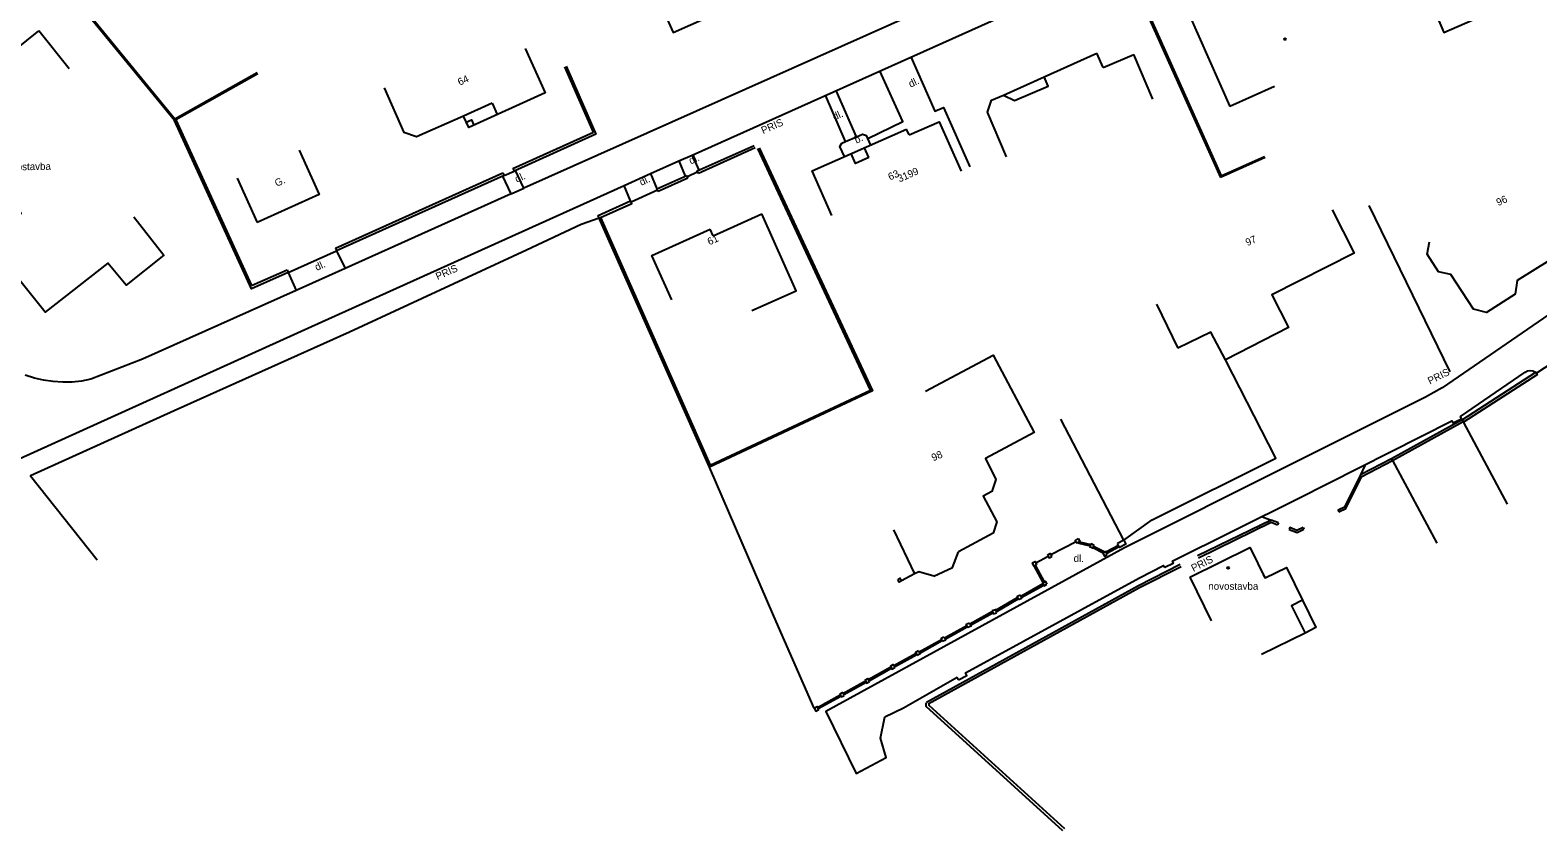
# Model space of a CAD drawing. Extents: x -584400 to -581602, y -1210894 to -1208793.
# Drawn here: x -583650.8 to -583496.2, y -1210504.7 to -1210422.6 of the extents above; entities that cross this region are included whole.
import ezdxf

# ---------------------------------------------------------------- set-up
doc = ezdxf.new("R2010")
doc.units = 0
for name, color, linetype in [('BUDOVY_MĚŘ', 7, 'Continuous'), ('POMOC_POPIS', 7, 'Continuous'), ('ROZHRANÍ_PLOCH', 7, 'Continuous'), ('ZN_BUDOV', 7, 'Continuous'), ('ZN_DOPLŇKOVÉ', 7, 'Continuous'), ('Č_POPIS_EVID', 7, 'Continuous')]:
    doc.layers.add(name, color=color, linetype=linetype)

msp = doc.modelspace()

# ---------------------------------------------------------------- linework, layer by layer
at = {"layer": 'BUDOVY_MĚŘ'}
for points in [[(-583511.65, -1210409.25), (-583505.8, -1210422.87), (-583499.75, -1210420.25), (-583502.11, -1210414.72), (-583496.87, -1210412.39), (-583499.59, -1210406.19)], [(-583586.86, -1210418.31), (-583584.83, -1210422.88), (-583573.53, -1210417.86), (-583575.06, -1210414.39), (-583571.07, -1210412.65)], [(-583531.99, -1210420.91), (-583527.73, -1210430.47)], [(-583640.13, -1210441.79), (-583637.04, -1210445.72), (-583640.93, -1210448.78), (-583642.81, -1210446.53), (-583649.22, -1210451.55), (-583655.15, -1210444.19), (-583651.69, -1210441.44), (-583660.11, -1210430.9), (-583649.88, -1210422.71)], [(-583646.76, -1210426.61), (-583649.88, -1210422.71)], [(-583600, -1210424.52), (-583597.95, -1210429.08), (-583605.79, -1210432.62), (-583606.32, -1210431.47), (-583611.13, -1210433.58), (-583612.46, -1210433.13)], [(-583550.63, -1210435.64), (-583552.59, -1210431.04), (-583552.18, -1210429.82), (-583550.95, -1210429.32), (-583549.81, -1210429.86), (-583546.37, -1210428.37), (-583546.79, -1210427.44), (-583541.39, -1210425.01)], [(-583540.73, -1210426.47), (-583541.39, -1210425.01)], [(-583540.73, -1210426.47), (-583537.59, -1210425.13)], [(-583535.63, -1210429.73), (-583537.59, -1210425.13)], [(-583614.46, -1210428.55), (-583612.46, -1210433.13)], [(-583523.16, -1210428.43), (-583527.73, -1210430.47)], [(-583560.64, -1210433.37), (-583557.56, -1210432.05), (-583555.29, -1210437.1)], [(-583568.54, -1210441.63), (-583570.56, -1210437.06), (-583560.89, -1210432.79)], [(-583560.64, -1210433.37), (-583560.89, -1210432.79)], [(-583623.19, -1210434.94), (-583621.13, -1210439.49), (-583627.47, -1210442.37)], [(-583629.54, -1210437.81), (-583627.47, -1210442.37)], [(-583492.87, -1210437.31), (-583491.49, -1210437.67), (-583489.97, -1210440.1), (-583490.26, -1210441.5), (-583494.45, -1210444.14), (-583494.94, -1210446.22), (-583498.28, -1210448.29), (-583498.47, -1210449.7), (-583501.41, -1210451.58), (-583502.77, -1210451.26), (-583505.09, -1210447.7), (-583506.34, -1210447.4), (-583507.51, -1210445.61), (-583507.28, -1210444.34)], [(-583580.73, -1210443.72), (-583575.73, -1210441.47)], [(-583576.77, -1210451.39), (-583572.21, -1210449.35), (-583575.73, -1210441.47)], [(-583517.23, -1210441.06), (-583514.98, -1210445.52), (-583523.44, -1210449.78), (-583521.73, -1210453.14), (-583528.2, -1210456.44), (-583529.68, -1210453.59), (-583533.06, -1210455.23)], [(-583584.96, -1210450.3), (-583587.02, -1210445.74), (-583581.04, -1210443.03)], [(-583580.73, -1210443.72), (-583581.04, -1210443.03)], [(-583535.25, -1210450.74), (-583533.06, -1210455.23)], [(-583558.95, -1210459.66), (-583552.02, -1210455.97), (-583547.8, -1210463.89), (-583552.79, -1210466.55), (-583551.72, -1210468.69), (-583552.14, -1210469.92), (-583553.02, -1210470.4), (-583551.63, -1210473.03), (-583552, -1210474.22), (-583555.57, -1210476.13)], [(-583562.23, -1210473.87), (-583560.08, -1210478.39)], [(-583531.85, -1210478.71), (-583525.68, -1210475.67), (-583525.42, -1210476.2), (-583524.31, -1210478.46), (-583524.13, -1210478.8), (-583521.94, -1210477.73), (-583520.28, -1210481.09)], [(-583558.08, -1210478.63), (-583556.19, -1210477.71), (-583555.57, -1210476.13)], [(-583558.08, -1210478.63), (-583559.64, -1210478.18), (-583560.08, -1210478.39)], [(-583531.85, -1210478.71), (-583529.64, -1210483.2)], [(-583520.28, -1210481.09), (-583521.41, -1210481.65), (-583520.03, -1210484.45)], [(-583520.28, -1210481.09), (-583518.93, -1210483.87), (-583520.03, -1210484.45)], [(-583520.03, -1210484.45), (-583524.51, -1210486.66)]]:
    msp.add_lwpolyline(points, dxfattribs=at)
at = {"layer": 'ROZHRANÍ_PLOCH'}
for points in [[(-583582.89, -1210435.45), (-583529.49, -1210411.52)], [(-583547.33, -1210415.25), (-583600.15, -1210438.84)], [(-583560.45, -1210425.39), (-583557.98, -1210430.96), (-583557.12, -1210430.56), (-583554.39, -1210436.67)], [(-583564.87, -1210433.74), (-583561.26, -1210432.02), (-583563.62, -1210426.81)], [(-583550.95, -1210429.32), (-583546.79, -1210427.44)], [(-583567.14, -1210434.05), (-583569.21, -1210429.32)], [(-583566.04, -1210433.58), (-583568.12, -1210428.83)], [(-583603.4, -1210430.13), (-583606.32, -1210431.47)], [(-583603.4, -1210430.13), (-583602.87, -1210431.3)], [(-583606.04, -1210432.07), (-583605.49, -1210431.82), (-583605.25, -1210432.37)], [(-583567.14, -1210434.05), (-583566.04, -1210433.58)], [(-583566.04, -1210433.58), (-583565.41, -1210433.31), (-583565, -1210433.44)], [(-583564.87, -1210433.74), (-583565, -1210433.44)], [(-583564.57, -1210434.42), (-583564.87, -1210433.74)], [(-583584.26, -1210436.05), (-583582.89, -1210435.45)], [(-583582.89, -1210435.45), (-583582.2, -1210436.98)], [(-583567.26, -1210435.6), (-583567.72, -1210434.57), (-583567.53, -1210434.21), (-583567.14, -1210434.05)], [(-583564.75, -1210435.7), (-583566.13, -1210436.31), (-583566.58, -1210435.3)], [(-583564.75, -1210435.7), (-583565.19, -1210434.69)], [(-583600.15, -1210438.84), (-583601, -1210437.03)], [(-583587.15, -1210437.33), (-583584.26, -1210436.05)], [(-583584.26, -1210436.05), (-583583.59, -1210437.61)], [(-583651.82, -1210466.54), (-583621.93, -1210453.02), (-583589.86, -1210438.58)], [(-583601.45, -1210439.43), (-583602.29, -1210437.6)], [(-583589.86, -1210438.58), (-583587.15, -1210437.33)], [(-583589.19, -1210440.14), (-583589.86, -1210438.58)], [(-583587.15, -1210437.33), (-583586.49, -1210438.92)], [(-583601.45, -1210439.43), (-583618.47, -1210447.09)], [(-583601.45, -1210439.43), (-583600.15, -1210438.84)], [(-583482.33, -1210443.07), (-583505.95, -1210459.31), (-583507.67, -1210460.26), (-583521.97, -1210467.39), (-583538.55, -1210475.7), (-583569.17, -1210492.49), (-583566.07, -1210498.83), (-583562.97, -1210497.2), (-583563.55, -1210495.23), (-583563.11, -1210493.05), (-583561.19, -1210492.1), (-583555.7, -1210488.97)], [(-583619.34, -1210445.26), (-583618.47, -1210447.09)], [(-583624.3, -1210447.49), (-583623.5, -1210449.33)], [(-583618.47, -1210447.09), (-583623.5, -1210449.33)], [(-583623.5, -1210449.33), (-583639.26, -1210456.37), (-583644.53, -1210458.43), (-583645.49, -1210458.61), (-583646.46, -1210458.71), (-583647.43, -1210458.73), (-583648.41, -1210458.67), (-583649.38, -1210458.53), (-583650.33, -1210458.32), (-583651.26, -1210458.02)], [(-583533.66, -1210477.07), (-583520.81, -1210470.68), (-583504.97, -1210462.68), (-583504.86, -1210462.91), (-583503.97, -1210462.47), (-583504.09, -1210462.26), (-583497.47, -1210457.71), (-583497.22, -1210457.58), (-583496.95, -1210457.53), (-583496.67, -1210457.56), (-583496.36, -1210457.7)], [(-583513.89, -1210467.26), (-583514.35, -1210468.23)], [(-583524.39, -1210472.52), (-583523.5, -1210472.86)], [(-583533.66, -1210477.07), (-583533.56, -1210477.32), (-583534.42, -1210477.73)], [(-583560.08, -1210478.39), (-583561.4, -1210479.09)], [(-583555.55, -1210489.24), (-583554.7, -1210488.8), (-583554.85, -1210488.53), (-583537.01, -1210478.77), (-583534.53, -1210477.51), (-583534.42, -1210477.73)], [(-583555.55, -1210489.24), (-583555.7, -1210488.97)]]:
    msp.add_lwpolyline(points, dxfattribs=at)
at = {"layer": 'ZN_BUDOV'}
for centre in [(-583522.09, -1210423.56), (-583527.91, -1210477.77)]:
    msp.add_circle(centre, 0.0875, dxfattribs=at)
at = {"layer": 'ZN_DOPLŇKOVÉ'}
for points in [[(-583635.84, -1210431.85), (-583635.97, -1210431.92), (-583649.57, -1210415.28)], [(-583649.45, -1210415.19), (-583635.93, -1210431.73), (-583627.49, -1210426.99)], [(-583537.74, -1210417.55), (-583528.69, -1210437.76)], [(-583537.62, -1210417.49), (-583528.62, -1210437.58), (-583524.18, -1210435.59)], [(-583627.42, -1210427.12), (-583635.84, -1210431.85)], [(-583595.81, -1210426.33), (-583592.76, -1210433.32), (-583601.13, -1210437.09)], [(-583593.01, -1210433.11), (-583595.95, -1210426.39)], [(-583624.42, -1210447.22), (-583624.3, -1210447.49), (-583628.06, -1210449.16), (-583635.97, -1210431.92)], [(-583635.84, -1210431.85), (-583628.05, -1210448.83)], [(-583601.26, -1210436.82), (-583593.01, -1210433.11)], [(-583576.01, -1210434.7), (-583564.39, -1210459.63), (-583581.1, -1210467.43), (-583592.41, -1210441.91)], [(-583592.27, -1210441.85), (-583581.03, -1210467.23), (-583564.59, -1210459.56), (-583576.15, -1210434.77)], [(-583582.23, -1210437.32), (-583582.35, -1210437.05), (-583576.53, -1210434.45)], [(-583576.4, -1210434.72), (-583582.23, -1210437.32)], [(-583601.26, -1210436.82), (-583601.13, -1210437.09)], [(-583524.13, -1210435.71), (-583528.69, -1210437.76)], [(-583619.46, -1210444.98), (-583602.28, -1210437.27)], [(-583602.28, -1210437.27), (-583602.16, -1210437.54), (-583619.34, -1210445.26)], [(-583602.16, -1210437.54), (-583601.13, -1210437.09)], [(-583586.37, -1210439.19), (-583586.49, -1210438.92), (-583583.43, -1210437.54)], [(-583583.31, -1210437.81), (-583586.37, -1210439.19)], [(-583583.31, -1210437.81), (-583583.43, -1210437.54)], [(-583582.29, -1210437.18), (-583583.37, -1210437.67)], [(-583592.41, -1210441.91), (-583592.53, -1210441.63), (-583589.19, -1210440.14)], [(-583592.27, -1210441.85), (-583589.06, -1210440.41), (-583589.19, -1210440.14)], [(-583586.43, -1210439.06), (-583589.12, -1210440.27)], [(-583505.13, -1210457.66), (-583513.44, -1210440.6)], [(-583594.25, -1210442.58), (-583599.86, -1210445.2)], [(-583592.41, -1210441.91), (-583594.25, -1210442.58)], [(-583592.41, -1210441.91), (-583592.27, -1210441.85)], [(-583599.86, -1210445.2), (-583618, -1210453.59), (-583635.99, -1210461.66), (-583650.73, -1210468.34), (-583643.88, -1210476.94)], [(-583624.3, -1210447.49), (-583619.34, -1210445.26)], [(-583619.46, -1210444.98), (-583619.34, -1210445.26)], [(-583628.05, -1210448.83), (-583624.42, -1210447.22)], [(-583538.62, -1210474.94), (-583535.69, -1210472.85), (-583523.03, -1210466.51), (-583528.2, -1210456.44)], [(-583493.06, -1210455.7), (-583496.28, -1210457.82)], [(-583503.92, -1210462.58), (-583496.36, -1210457.7), (-583496.2, -1210457.95)], [(-583496.2, -1210457.95), (-583503.77, -1210462.84)], [(-583538.62, -1210474.94), (-583545.06, -1210462.52)], [(-583503.92, -1210462.58), (-583511.15, -1210466.58), (-583514.35, -1210468.23), (-583515.99, -1210471.53), (-583516.64, -1210471.84), (-583516.55, -1210472.02)], [(-583511.06, -1210466.76), (-583503.83, -1210462.75)], [(-583503.92, -1210462.58), (-583503.83, -1210462.75)], [(-583503.83, -1210462.75), (-583503.78, -1210462.85), (-583499.29, -1210471.23)], [(-583570.36, -1210492.13), (-583574.49, -1210482.71), (-583581.1, -1210467.43)], [(-583516.55, -1210472.02), (-583515.84, -1210471.68), (-583514.2, -1210468.38), (-583511.06, -1210466.76)], [(-583511.15, -1210466.58), (-583511.06, -1210466.76)], [(-583511.06, -1210466.76), (-583506.53, -1210475.23)], [(-583522.76, -1210473.16), (-583523.5, -1210472.86), (-583531.06, -1210476.54)], [(-583530.97, -1210476.72), (-583523.49, -1210473.08), (-583522.84, -1210473.35)], [(-583522.76, -1210473.16), (-583522.84, -1210473.35)], [(-583520.23, -1210473.62), (-583520.86, -1210473.92), (-583521.59, -1210473.63), (-583521.66, -1210473.82)], [(-583521.66, -1210473.82), (-583520.85, -1210474.14), (-583520.14, -1210473.8)], [(-583520.23, -1210473.62), (-583520.14, -1210473.8)], [(-583543.51, -1210475.09), (-583546.08, -1210476.44)], [(-583543.31, -1210474.75), (-583543.6, -1210474.95), (-583543.41, -1210475.24)], [(-583543.35, -1210475.2), (-583543.41, -1210475.24)], [(-583543.17, -1210475.08), (-583543.35, -1210475.2)], [(-583543.35, -1210475.2), (-583542.08, -1210475.51)], [(-583543.31, -1210474.75), (-583543.11, -1210475.04), (-583543.17, -1210475.08)], [(-583543.17, -1210475.08), (-583542.01, -1210475.38)], [(-583542.08, -1210475.51), (-583542.13, -1210475.6)], [(-583541.79, -1210475.68), (-583541.84, -1210475.76), (-583542.13, -1210475.6)], [(-583542.01, -1210475.38), (-583542.08, -1210475.51)], [(-583541.67, -1210475.46), (-583541.96, -1210475.29), (-583542.01, -1210475.38)], [(-583541.72, -1210475.55), (-583541.79, -1210475.68)], [(-583541.79, -1210475.68), (-583540.72, -1210476.22)], [(-583541.67, -1210475.46), (-583541.72, -1210475.55)], [(-583541.72, -1210475.55), (-583540.56, -1210476.12)], [(-583539.17, -1210475.46), (-583540.45, -1210476.17)], [(-583539.1, -1210475.59), (-583540.37, -1210476.3)], [(-583538.62, -1210474.94), (-583539.27, -1210475.28)], [(-583539.17, -1210475.46), (-583539.27, -1210475.28)], [(-583539.1, -1210475.59), (-583539.17, -1210475.46)], [(-583538.62, -1210474.94), (-583538.41, -1210475.34), (-583539.06, -1210475.68), (-583539.1, -1210475.59)], [(-583548.01, -1210477.25), (-583547.71, -1210477.12), (-583547.57, -1210477.45)], [(-583548.01, -1210477.25), (-583547.88, -1210477.57), (-583547.8, -1210477.54)], [(-583546.37, -1210476.6), (-583547.64, -1210477.28)], [(-583546.45, -1210476.45), (-583546.17, -1210476.29), (-583546, -1210476.6)], [(-583546.45, -1210476.45), (-583546.28, -1210476.75), (-583546, -1210476.6)], [(-583540.78, -1210476.25), (-583540.72, -1210476.22)], [(-583540.78, -1210476.25), (-583540.6, -1210476.55), (-583540.32, -1210476.39)], [(-583540.72, -1210476.22), (-583540.56, -1210476.12)], [(-583540.56, -1210476.12), (-583540.5, -1210476.09), (-583540.45, -1210476.17)], [(-583540.45, -1210476.17), (-583540.37, -1210476.3)], [(-583540.37, -1210476.3), (-583540.32, -1210476.39)], [(-583532.83, -1210477.43), (-583537.1, -1210479.61), (-583558.85, -1210491.56)], [(-583558.66, -1210491.69), (-583537.01, -1210479.79), (-583532.74, -1210477.61)], [(-583547.8, -1210477.54), (-583547.66, -1210477.48)], [(-583546.88, -1210479.26), (-583547.8, -1210477.54)], [(-583547.66, -1210477.48), (-583547.57, -1210477.45)], [(-583546.74, -1210479.18), (-583547.66, -1210477.48)], [(-583561.4, -1210479.09), (-583561.57, -1210478.81), (-583561.8, -1210478.95)], [(-583561.4, -1210479.09), (-583561.64, -1210479.23), (-583561.8, -1210478.95)], [(-583549.18, -1210480.66), (-583546.91, -1210479.38)], [(-583549.13, -1210480.8), (-583546.83, -1210479.52)], [(-583546.95, -1210479.3), (-583546.88, -1210479.26)], [(-583546.95, -1210479.3), (-583546.91, -1210479.38)], [(-583546.91, -1210479.38), (-583546.83, -1210479.52)], [(-583546.88, -1210479.26), (-583546.74, -1210479.18)], [(-583546.83, -1210479.52), (-583546.79, -1210479.6), (-583546.5, -1210479.45)], [(-583546.74, -1210479.18), (-583546.67, -1210479.14), (-583546.5, -1210479.45)], [(-583551.74, -1210482.11), (-583549.52, -1210480.8)], [(-583551.7, -1210482.26), (-583549.46, -1210480.94)], [(-583549.22, -1210480.57), (-583549.56, -1210480.71), (-583549.52, -1210480.8)], [(-583549.52, -1210480.8), (-583549.46, -1210480.94)], [(-583549.46, -1210480.94), (-583549.42, -1210481.03)], [(-583549.13, -1210480.8), (-583549.09, -1210480.89), (-583549.42, -1210481.03)], [(-583549.22, -1210480.57), (-583549.18, -1210480.66)], [(-583549.18, -1210480.66), (-583549.13, -1210480.8)], [(-583554.44, -1210483.42), (-583554.77, -1210483.58), (-583554.72, -1210483.67)], [(-583554.44, -1210483.42), (-583554.4, -1210483.5)], [(-583554.4, -1210483.5), (-583552.08, -1210482.21)], [(-583554.33, -1210483.64), (-583552.04, -1210482.36)], [(-583552.11, -1210482.12), (-583551.77, -1210482.02), (-583551.74, -1210482.11)], [(-583552.11, -1210482.12), (-583552.08, -1210482.21)], [(-583552.08, -1210482.21), (-583552.04, -1210482.36)], [(-583552.04, -1210482.36), (-583552.01, -1210482.46), (-583551.67, -1210482.36)], [(-583551.74, -1210482.11), (-583551.7, -1210482.26)], [(-583551.7, -1210482.26), (-583551.67, -1210482.36)], [(-583557.06, -1210484.85), (-583557.36, -1210485), (-583557.31, -1210485.09)], [(-583557.06, -1210484.85), (-583557.01, -1210484.94)], [(-583557.01, -1210484.94), (-583554.72, -1210483.67)], [(-583557.01, -1210484.94), (-583556.94, -1210485.07)], [(-583556.94, -1210485.07), (-583554.66, -1210483.8)], [(-583554.72, -1210483.67), (-583554.66, -1210483.8)], [(-583554.66, -1210483.8), (-583554.61, -1210483.89)], [(-583554.33, -1210483.64), (-583554.28, -1210483.73), (-583554.61, -1210483.89)], [(-583554.4, -1210483.5), (-583554.33, -1210483.64)], [(-583562.2, -1210487.76), (-583559.92, -1210486.52)], [(-583559.66, -1210486.27), (-583559.97, -1210486.43), (-583559.92, -1210486.52)], [(-583559.92, -1210486.52), (-583559.85, -1210486.66)], [(-583559.54, -1210486.5), (-583559.5, -1210486.58), (-583559.81, -1210486.74)], [(-583559.66, -1210486.27), (-583559.61, -1210486.36)], [(-583559.61, -1210486.36), (-583557.31, -1210485.09)], [(-583559.61, -1210486.36), (-583559.54, -1210486.5)], [(-583559.54, -1210486.5), (-583557.24, -1210485.22)], [(-583557.31, -1210485.09), (-583557.24, -1210485.22)], [(-583557.24, -1210485.22), (-583557.19, -1210485.31)], [(-583556.94, -1210485.07), (-583556.9, -1210485.16), (-583557.19, -1210485.31)], [(-583564.82, -1210489.2), (-583562.51, -1210487.92)], [(-583564.74, -1210489.34), (-583562.44, -1210488.05)], [(-583562.55, -1210487.83), (-583562.25, -1210487.67), (-583562.2, -1210487.76)], [(-583562.55, -1210487.83), (-583562.51, -1210487.92)], [(-583562.51, -1210487.92), (-583562.44, -1210488.05)], [(-583562.44, -1210488.05), (-583562.4, -1210488.14), (-583562.09, -1210487.99)], [(-583562.2, -1210487.76), (-583562.13, -1210487.9)], [(-583562.13, -1210487.9), (-583559.85, -1210486.66)], [(-583562.13, -1210487.9), (-583562.09, -1210487.99)], [(-583559.85, -1210486.66), (-583559.81, -1210486.74)], [(-583567.41, -1210490.63), (-583565.11, -1210489.36)], [(-583567.34, -1210490.76), (-583565.04, -1210489.49)], [(-583565.16, -1210489.27), (-583564.86, -1210489.12), (-583564.82, -1210489.2)], [(-583565.16, -1210489.27), (-583565.11, -1210489.36)], [(-583565.11, -1210489.36), (-583565.04, -1210489.49)], [(-583565.04, -1210489.49), (-583564.99, -1210489.58), (-583564.7, -1210489.42)], [(-583564.82, -1210489.2), (-583564.74, -1210489.34)], [(-583564.74, -1210489.34), (-583564.7, -1210489.42)], [(-583570.02, -1210492.06), (-583567.7, -1210490.79)], [(-583569.95, -1210492.19), (-583567.63, -1210490.92)], [(-583567.75, -1210490.7), (-583567.46, -1210490.54), (-583567.41, -1210490.63)], [(-583567.75, -1210490.7), (-583567.7, -1210490.79)], [(-583567.7, -1210490.79), (-583567.63, -1210490.92)], [(-583567.63, -1210490.92), (-583567.58, -1210491), (-583567.3, -1210490.85)], [(-583567.41, -1210490.63), (-583567.34, -1210490.76)], [(-583567.34, -1210490.76), (-583567.3, -1210490.85)], [(-583570.36, -1210492.13), (-583570.07, -1210491.97), (-583570.02, -1210492.06)], [(-583570.36, -1210492.13), (-583570.19, -1210492.44), (-583569.9, -1210492.27)], [(-583570.02, -1210492.06), (-583569.95, -1210492.19)], [(-583569.95, -1210492.19), (-583569.9, -1210492.27)], [(-583544.85, -1210504.72), (-583558.89, -1210491.99), (-583558.89, -1210491.6)], [(-583544.65, -1210504.5), (-583558.59, -1210491.86), (-583558.59, -1210491.78)]]:
    msp.add_lwpolyline(points, dxfattribs=at)

# ---------------------------------------------------------------- texts
at = {"layer": 'POMOC_POPIS'}
for s, rotation, p in [(' dl.', 24.9439, (-583560.73, -1210428.66)), ('PRIS', 23.9007, (-583575.6, -1210433.31)), (' dl.', 23.8396, (-583568.54, -1210432.02)), (' b.', 23.8396, (-583566.3, -1210434.39)), ('dl.', 24.7108, (-583583.01, -1210436.42)), ('novostavba', 0.9131, (-583653.76, -1210437.04)), ('G.', 24.3929, (-583625.48, -1210438.71)), ('dl.', 24.1291, (-583600.86, -1210438.29)), ('dl.', 24.7108, (-583588.08, -1210438.61)), ('dl.', 24.1291, (-583621.37, -1210447.33)), ('PRIS', 23.9007, (-583608.98, -1210448.27)), ('PRIS', 26.7166, (-583507.22, -1210458.99)), ('PRIS', 26.7166, (-583531.47, -1210478.18))]:
    msp.add_text(s, height=0.75, rotation=rotation, dxfattribs=at).set_placement(p)
for s, p in [('dl.', (-583543.76, -1210477.16)), ('novostavba', (-583529.95, -1210480.01))]:
    msp.add_text(s, height=0.75, dxfattribs=at).set_placement(p)
at = {"layer": 'Č_POPIS_EVID'}
for s, rotation, p in [('64', 24.6817, (-583606.71, -1210428.35)), ('63', 23.8049, (-583562.59, -1210438.06)), ('3199', 23.8049, (-583561.62, -1210438.26)), ('96', 23.8049, (-583500.22, -1210440.68)), ('61', 24.3523, (-583581.11, -1210444.71)), ('97', 23.8049, (-583525.94, -1210444.79)), ('98', 23.8049, (-583558.14, -1210466.85))]:
    msp.add_text(s, height=0.75, rotation=rotation, dxfattribs=at).set_placement(p)

doc.saveas('drawing.dxf')
